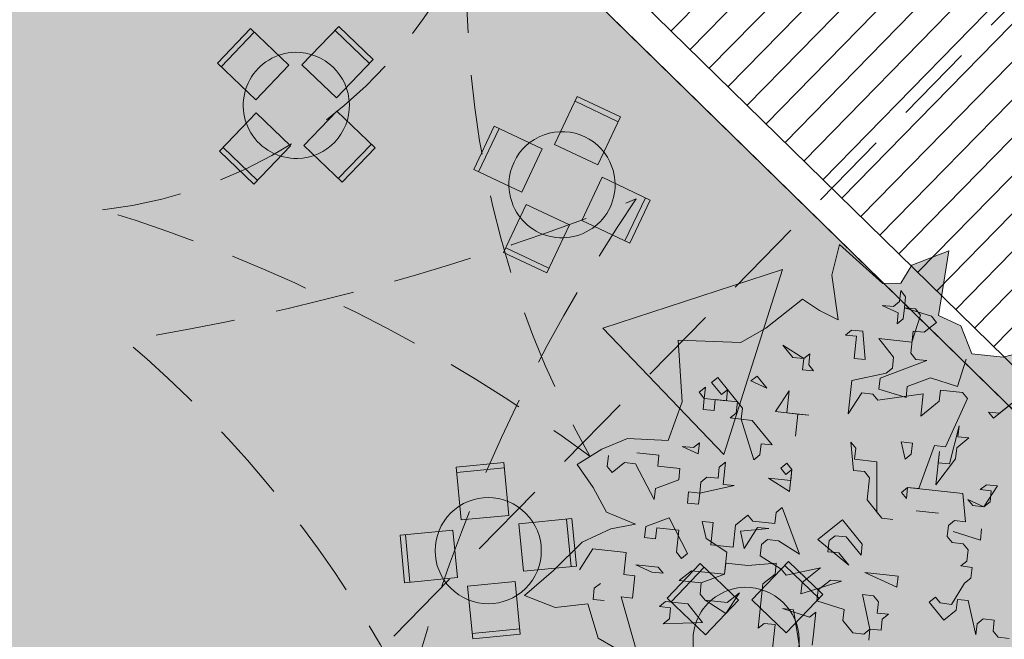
# Model space of a CAD drawing. Header units: metres. Extents: x -228 to 168, y -124 to 293.
# Tile 440 of 613: x 24.67 to 33.94, y 89.77 to 95.61. Entities that reach past the tile are written whole.
import ezdxf

# ---------------------------------------------------------------- set-up
doc = ezdxf.new("R2010")
doc.units = ezdxf.units.M
doc.header["$MEASUREMENT"] = 0
doc.linetypes.add('Strichlinie_ eng', pattern=[1.15, 0.75, -0.4])
for name, color, linetype in [('Bepflanzung.3 _ UMGEBUNG', 7, 'Continuous'), ('Gebäude.3 _ UMGEBUNG', 7, 'Continuous'), ('Linien.2 _ 2D', 7, 'Continuous'), ('Neubau_Staffage.4 _ STAFFAGE', 7, 'Continuous'), ('Staffage.4 _ STAFFAGE', 7, 'Continuous')]:
    doc.layers.add(name, color=color, linetype=linetype)

msp = doc.modelspace()

# ---------------------------------------------------------------- hatches: boundary and pattern name
at = {"layer": 'Bepflanzung.3 _ UMGEBUNG', "linetype": 'Continuous', "lineweight": 18, "true_color": 0xc5c5a2}
msp.add_hatch(color=9, dxfattribs=at).paths.add_polyline_path([(30.2726, 86.8092), (30.4053, 86.6682), (30.376, 86.3765), (30.4965, 86.3265), (30.5965, 86.0864), (30.5196, 86.0174), (30.6736, 85.908), (30.8162, 85.9963), (30.9051, 86.1347), (30.9936, 85.9254), (30.8472, 85.7303), (30.9882, 85.6579), (31.2332, 85.7443), (31.4315, 85.7305), (31.3544, 85.4945), (31.3529, 85.2795), (31.5274, 85.054), (31.6572, 85.3511), (31.9702, 85.5099), (32.254, 85.6718), (32.0358, 85.3623), (31.8887, 85.1634), (31.9164, 85.083), (32.1142, 84.952), (32.3777, 84.6419), (32.6137, 84.8976), (33.0956, 85.1147), (33.2792, 85.1297), (33.4378, 85.2977), (33.5627, 85.3583), (33.3348, 85.0276), (33.1601, 84.8849), (33.2739, 84.6607), (33.4605, 84.3857), (33.817, 84.468), (33.9549, 84.7221), (34.324, 84.4769), (34.8529, 84.434), (34.9861, 84.6328), (35.0187, 84.9284), (34.8147, 85.1648), (34.741, 85.3059), (35.0339, 85.2079), (35.202, 84.9551), (35.3286, 85.1441), (35.6487, 85.0754), (35.9894, 85.2164), (36.1555, 85.1127), (36.5736, 85.1239), (36.3889, 85.2846), (36.5486, 85.4553), (36.5353, 85.6314), (36.6113, 85.7713), (37.0596, 85.6543), (37.3013, 85.9267), (37.3999, 86.0863), (37.1943, 86.3082), (37.1446, 86.5355), (37.0386, 86.6505), (37.3897, 86.5203), (37.7991, 86.6503), (37.967, 86.8434), (38.3513, 87.1608), (38.4968, 87.345), (38.1331, 87.2656), (37.7438, 87.0854), (37.3216, 87.0123), (37.342, 87.2025), (37.7304, 87.3377), (37.5412, 87.785), (36.9276, 87.8418), (36.7178, 87.6616), (36.3897, 87.6376), (36.3513, 87.9007), (37.0954, 88.0488), (37.4025, 88.4277), (37.5117, 88.3017), (37.7774, 88.0882), (37.936, 88.0748), (38.2381, 88.0898), (38.4107, 88.3718), (38.5944, 88.5999), (38.7032, 88.9907), (38.4147, 89.1462), (38.1527, 89.3799), (37.7744, 89.3021), (37.6633, 89.4398), (37.6464, 89.6266), (38.1216, 89.5098), (38.2697, 89.7798), (38.5337, 90.0346), (38.5651, 90.1977), (38.2999, 90.4075), (38.0985, 90.5578), (37.6462, 90.2733), (37.0136, 89.9638), (37.7131, 90.6214), (38.1247, 90.8167), (38.0383, 91.042), (37.9928, 91.5514), (37.6835, 91.4703), (37.5175, 91.2121), (37.201, 91.3956), (36.9654, 91.1011), (36.7516, 90.9021), (36.5999, 91.0737), (36.9531, 91.7384), (37.234, 91.8506), (37.2167, 92.1059), (36.8952, 92.0336), (36.7761, 92.1648), (37.1972, 92.3923), (36.8181, 92.5436), (36.5289, 92.7961), (36.421, 93.0991), (35.9275, 92.9396), (35.55, 92.6638), (35.3518, 93.1479), (35.4861, 93.5493), (35.135, 93.632), (34.986, 93.4401), (34.7521, 93.3345), (34.2457, 93.1833), (34.1791, 92.8163), (34.2729, 92.5177), (33.9303, 92.4286), (33.6377, 92.46), (33.532, 92.7221), (33.3211, 92.8195), (33.4182, 93.4302), (33.0714, 93.2934), (32.9689, 93.1237), (32.7983, 93.1198), (32.3907, 93.49), (32.3186, 93.2009), (32.3771, 92.7802), (32.2012, 92.8656), (32.0422, 92.9728), (31.6946, 92.7015), (31.4592, 92.5649), (30.8715, 92.5864), (30.9092, 92.0071), (30.7751, 91.642), (30.3923, 91.6611), (30.1522, 91.5611), (29.9176, 91.4174), (30.069, 91.2), (30.1958, 90.967), (30.4685, 90.8538), (30.2347, 90.8122), (29.9655, 90.6861), (29.6958, 90.4191), (29.422, 90.1828), (29.711, 90.0692), (30.018, 90.1029), (30.1166, 89.7813), (30.4147, 89.6089), (30.346, 89.2981), (30.3685, 88.9553), (30.1305, 89.398), (29.968, 89.2773), (29.7553, 89.5057), (29.3984, 89.2751), (29.2891, 88.9241), (30.0679, 88.5866), (29.6451, 88.3314), (29.4621, 87.7918), (29.8003, 87.7138), (29.8107, 87.1771), (29.8988, 86.9746), (29.8905, 86.7574)])
at = {"layer": 'Gebäude.3 _ UMGEBUNG', "linetype": 'Continuous', "lineweight": 18, "true_color": 0xcdbe89}
h = msp.add_hatch(dxfattribs=at)
h.set_pattern_fill('Dachschraffur_1', color=43, style=0, pattern_type=2)
h.set_pattern_definition([(225.6433, (29.1091, 101.6324), (-0.1787503, 0.174781), [])])
h.paths.add_polyline_path([(38.3258, 95.7535), (22.7388, 110.9944), (18.9354, 107.1047), (34.5224, 91.8638)])
at = {"layer": 'Gebäude.3 _ UMGEBUNG', "linetype": 'Continuous', "lineweight": 18, "true_color": 0xc9c9c9}
h = msp.add_hatch(dxfattribs=at)
h.set_pattern_fill('MW_Verband__5_Läuf_1Bind_32', color=9, style=0, pattern_type=2)
h.set_pattern_definition([(45.6433, (27.90698, 87.82952), (-0.1961607, 0.1918046), []), (135.6433, (27.907, 87.8295), (0.575414, 0.588482), [0.27435, -0.27435]), (135.6433, (27.9985, 88.3156), (0.575414, 0.588482), [0.27435, -0.82305, 0.27435, -0.27435]), (135.6433, (27.46235, 88.55205), (0.287707, 0.294241), [0.27435, -1.371751])])
h.paths.add_polyline_path([(-8.1278, 98.5804), (10.4397, 80.4252), (9.3962, 79.3477), (8.3825, 78.3109), (10.5681, 76.1739), (14.4066, 80.0995), (13.1196, 81.358), (15.5564, 83.8642), (21.5025, 84.3059), (25.3027, 80.6557), (22.8517, 78.149), (25.5056, 75.5541), (27.962, 78.0663), (32.3176, 73.7327), (35.3895, 77.1713), (41.8546, 84.2749), (41.8537, 84.2757), (42.7472, 85.2557), (44.9003, 87.7001), (42.7728, 89.7786), (42.7706, 89.7764), (41.1025, 91.4106), (37.9078, 88.134), (23.8022, 101.9264), (21.7048, 99.7814), (23.4923, 98.0336), (17.4457, 91.8496), (15.4664, 89.912), (9.9701, 90.1792), (8.2573, 90.2729), (-0.489, 98.825), (4.9851, 104.4234), (3.6472, 105.7316), (-2.3861, 99.5612), (-4.8169, 101.9379)])
at = {"layer": 'Gebäude.3 _ UMGEBUNG', "linetype": 'Continuous', "lineweight": 18, "true_color": 0xf1f1d8}
msp.add_hatch(color=254, dxfattribs=at).paths.add_polyline_path([(-4.5746, 101.701), (-9.9336, 96.2203), (-9.0945, 95.3998), (-8.0813, 96.4359), (9.3956, 79.3471), (8.3825, 78.3109), (10.5681, 76.1739), (14.4066, 80.0995), (13.1196, 81.358), (15.6033, 83.9124), (21.5025, 84.3059), (25.3027, 80.6557), (22.8517, 78.149), (25.5056, 75.5541), (27.962, 78.0663), (32.3176, 73.7327), (36.0426, 77.9023), (42.7472, 85.2557), (45.7339, 88.6465), (41.9817, 92.3124), (37.9078, 88.134), (23.8022, 101.9264), (21.7048, 99.7814), (23.4923, 98.0336), (15.4131, 89.7709), (8.377, 90.1559), (-0.489, 98.825), (0.2368, 99.5673), (-2.4802, 102.224), (-3.7653, 100.9097)])
at = {"layer": 'Gebäude.3 _ UMGEBUNG', "linetype": 'Continuous', "lineweight": 18, "true_color": 0x332f22}
msp.add_hatch(color=250, dxfattribs=at).paths.add_polyline_path([(36.6693, 89.345), (28.5912, 97.2437), (24.3965, 92.9536), (32.4746, 85.055)])
at = {"layer": 'Gebäude.3 _ UMGEBUNG', "linetype": 'Continuous', "lineweight": 18}
msp.add_hatch(color=255, dxfattribs=at).paths.add_polyline_path([(31.8524, 93.2533), (30.1608, 92.7004), (31.2994, 91.5107)])
at = {"layer": 'Linien.2 _ 2D', "linetype": 'Continuous', "lineweight": 18, "true_color": 0x777777}
for points in [[(25.4488, 93.8157, -0.083647), (30.0387, 91.4954, -0.139289), (28.8873, 96.3555, -0.267709)], [(28.3262, 89.2446, -0.083647), (30.4756, 93.917, -0.055813), (25.6613, 92.5871, -0.098059)]]:
    msp.add_hatch(color=8, dxfattribs=at).paths.add_polyline_path(points)
at = {"layer": 'Neubau_Staffage.4 _ STAFFAGE', "linetype": 'Continuous', "lineweight": 18}
for points in [[(27.2852, 94.2987, 1), (27.2627, 95.2984, 1)], [(29.3054, 93.883, 1), (30.247, 94.2197, 1)], [(29.4673, 90.2871, 1), (28.6955, 90.9229, 1)], [(31.5212, 89.2603, 1), (31.4987, 90.26, 1)]]:
    msp.add_hatch(color=255, dxfattribs=at).paths.add_polyline_path(points)
at = {"layer": 'Staffage.4 _ STAFFAGE', "linetype": 'Continuous', "lineweight": 18}
for points in [[(26.8926, 94.8519), (27.2036, 95.1771), (26.8422, 95.5227), (26.5312, 95.1974)], [(27.6526, 94.8689), (27.9981, 95.2303), (27.6728, 95.5413), (27.3273, 95.1799)], [(29.7065, 94.43), (30.1133, 94.2376), (30.3271, 94.6895), (29.9204, 94.882)], [(27.2206, 94.4172), (26.8954, 94.7282), (26.5499, 94.3668), (26.8751, 94.0558)], [(27.3444, 94.42), (27.7058, 94.0744), (28.0167, 94.3997), (27.6553, 94.7452)], [(29.3975, 93.9816), (29.59, 94.3884), (29.138, 94.6022), (28.9456, 94.1955)], [(29.9625, 93.7143), (30.4144, 93.5004), (30.6069, 93.9072), (30.1549, 94.121)], [(29.4392, 93.8651), (29.2253, 93.4131), (29.6321, 93.2207), (29.846, 93.6726)], [(29.2754, 90.9377), (29.2273, 91.4354), (28.7794, 91.3921), (28.8274, 90.8944)], [(29.4141, 90.4111), (29.9118, 90.4591), (29.8685, 90.9071), (29.3709, 90.859)], [(28.792, 90.351), (28.7488, 90.7989), (28.2511, 90.7509), (28.2943, 90.3029)], [(31.1286, 89.8135), (31.4395, 90.1387), (31.0781, 90.4843), (30.7672, 90.159)], [(31.8885, 89.8305), (32.234, 90.192), (31.9088, 90.5029), (31.5633, 90.1415)], [(29.3354, 90.3156), (28.8875, 90.2723), (28.9356, 89.7746), (29.3835, 89.8179)]]:
    msp.add_hatch(color=255, dxfattribs=at).paths.add_polyline_path(points)

# ---------------------------------------------------------------- linework, layer by layer
at = {"color": 36, "linetype": 'Strichlinie_ eng', "lineweight": 18, "true_color": 0x7e4100, "flags": 128}
msp.add_lwpolyline([(19.7576, 81.1743), (26.1393, 74.9344), (10.7589, 59.2059), (-18.5798, 87.8908), (-16.4365, 90.0827), (-25.6276, 99.0697), (-34.4936, 107.7389), (-24.9855, 117.4629), (-21.482, 114.0372), (-10.6497, 125.1155), (9.6942, 105.2345), (12.8388, 108.4505), (26.5478, 122.4708), (40.3145, 109.0099), (37.0934, 105.7157), (40.4985, 102.3862)], close=True, dxfattribs=at)
at = {"layer": 'Bepflanzung.3 _ UMGEBUNG', "color": 43, "linetype": 'Continuous', "lineweight": 18, "true_color": 0xa8a873}
for p, q in [((32.3907, 93.49), (32.3186, 93.2009)), ((32.7983, 93.1198), (32.3907, 93.49)), ((33.4182, 93.4302), (33.0714, 93.2934)), ((33.3211, 92.8195), (33.4182, 93.4302)), ((33.0714, 93.2934), (32.9689, 93.1237)), ((32.3186, 93.2009), (32.3771, 92.7802)), ((32.9689, 93.1237), (32.7983, 93.1198)), ((32.955, 92.9503), (32.9662, 93.0546)), ((32.9662, 93.0546), (33.0128, 92.9969)), ((32.0422, 92.9728), (31.6946, 92.7015)), ((32.2012, 92.8656), (32.0422, 92.9728)), ((32.8972, 92.9037), (32.955, 92.9503)), ((33.0128, 92.9969), (33.0016, 92.8925)), ((32.3771, 92.7802), (32.2012, 92.8656)), ((32.9438, 92.846), (32.7929, 92.9149)), ((32.7929, 92.9149), (32.8972, 92.9037)), ((32.9326, 92.7416), (32.9438, 92.846)), ((33.0016, 92.8925), (32.9904, 92.7882)), ((33.0016, 92.8925), (33.2569, 92.8124)), ((33.1059, 92.8813), (33.0016, 92.8925)), ((33.1525, 92.8236), (33.1059, 92.8813)), ((32.9904, 92.7882), (32.9326, 92.7416)), ((33.0724, 92.5683), (33.1525, 92.8236)), ((33.3034, 92.7546), (33.1879, 92.6615)), ((33.2569, 92.8124), (33.3034, 92.7546)), ((33.532, 92.7221), (33.3211, 92.8195)), ((31.6946, 92.7015), (31.4592, 92.5649)), ((32.4463, 92.6355), (32.5041, 92.682)), ((32.5041, 92.682), (32.6084, 92.6708)), ((32.6084, 92.6708), (32.6326, 92.4044)), ((33.0836, 92.6727), (33.0612, 92.464)), ((33.1879, 92.6615), (33.0836, 92.6727)), ((33.6377, 92.46), (33.532, 92.7221)), ((31.4592, 92.5649), (30.8715, 92.5864)), ((30.8715, 92.5864), (30.9092, 92.0071)), ((32.5506, 92.6243), (32.4463, 92.6355)), ((32.5283, 92.4156), (32.5506, 92.6243)), ((32.8991, 92.4286), (32.7593, 92.6019)), ((32.7593, 92.6019), (33.0724, 92.5683)), ((32.0531, 92.4138), (31.8556, 92.5405)), ((31.8556, 92.5405), (31.9488, 92.425)), ((32.0531, 92.4138), (32.1109, 92.4603)), ((32.1109, 92.4603), (32.0997, 92.356)), ((33.0612, 92.464), (33.1077, 92.4062)), ((33.9303, 92.4286), (33.6377, 92.46)), ((34.2729, 92.5177), (33.9303, 92.4286)), ((31.9488, 92.425), (32.0531, 92.4138)), ((32.0419, 92.3094), (32.0531, 92.4138)), ((32.6326, 92.4044), (32.5283, 92.4156)), ((33.2121, 92.395), (32.7723, 92.2311)), ((32.8879, 92.3242), (32.8991, 92.4286)), ((33.1077, 92.4062), (33.2121, 92.395)), ((33.5027, 92.1527), (33.5829, 92.408)), ((32.1463, 92.2982), (32.0419, 92.3094)), ((32.0997, 92.356), (32.1463, 92.2982)), ((32.5059, 92.2069), (32.8301, 92.2777)), ((32.8301, 92.2777), (32.8879, 92.3242)), ((31.1848, 92.1903), (31.2426, 92.2368)), ((31.2779, 92.0747), (31.1848, 92.1903)), ((31.2426, 92.2368), (31.4754, 91.948)), ((31.5556, 92.2033), (31.6134, 92.2498)), ((31.7065, 92.1343), (31.5556, 92.2033)), ((31.6134, 92.2498), (31.7065, 92.1343)), ((32.4723, 91.8939), (32.5059, 92.2069)), ((32.7723, 92.2311), (32.7611, 92.1267)), ((33.0276, 92.1509), (33.2475, 92.2329)), ((33.2475, 92.2329), (33.5027, 92.1527)), ((31.0693, 92.0971), (31.127, 92.1437)), ((31.1158, 92.0394), (31.0693, 92.0971)), ((31.127, 92.1437), (31.1158, 92.0394)), ((31.3357, 92.1213), (31.2779, 92.0747)), ((31.3245, 92.017), (31.3357, 92.1213)), ((31.7885, 91.9144), (31.9152, 92.1119)), ((31.9152, 92.1119), (31.8928, 91.9032)), ((32.599, 92.0914), (32.4723, 91.8939)), ((32.7034, 92.0802), (32.599, 92.0914)), ((32.7611, 92.1267), (33.0164, 92.0466)), ((33.0164, 92.0466), (33.0276, 92.1509)), ((33.3406, 92.1174), (33.3294, 92.013)), ((33.5493, 92.095), (33.3406, 92.1174)), ((33.5959, 92.0372), (33.5493, 92.095)), ((34.1288, 92.0856), (33.84, 91.8527)), ((33.8977, 91.8993), (34.1288, 92.0856)), ((30.9092, 92.0071), (30.7751, 91.642)), ((31.1046, 91.935), (31.1158, 92.0394)), ((31.1158, 92.0394), (31.3245, 92.017)), ((31.2202, 92.0282), (31.209, 91.9238)), ((31.4289, 92.0058), (31.2202, 92.0282)), ((31.4177, 91.9014), (31.4289, 92.0058)), ((32.7499, 92.0224), (32.7034, 92.0802)), ((33.1785, 92.082), (32.7499, 92.0224)), ((33.1561, 91.8733), (33.1785, 92.082)), ((33.3294, 92.013), (33.1561, 91.8733)), ((33.389, 91.5845), (33.5959, 92.0372)), ((31.209, 91.9238), (31.1046, 91.935)), ((31.3599, 91.8549), (31.4177, 91.9014)), ((31.4754, 91.948), (31.4643, 91.8437)), ((31.9972, 91.8921), (31.7885, 91.9144)), ((31.8928, 91.9032), (32.1015, 91.8809)), ((33.84, 91.8527), (33.7934, 91.9105)), ((33.7934, 91.9105), (33.8977, 91.8993)), ((31.4643, 91.8437), (31.3599, 91.8549)), ((31.4643, 91.8437), (31.5686, 91.8325)), ((31.5816, 91.4617), (31.4643, 91.8437)), ((31.5686, 91.8325), (31.7549, 91.6014)), ((31.9972, 91.8921), (31.9748, 91.6834)), ((31.9748, 91.6834), (31.9972, 91.8921)), ((32.1015, 91.8809), (31.9972, 91.8921)), ((33.4244, 91.4223), (33.5157, 91.7819)), ((33.5157, 91.7819), (33.5045, 91.6776)), ((30.3923, 91.6611), (30.1522, 91.5611)), ((30.7751, 91.642), (30.3923, 91.6611)), ((31.0133, 91.5754), (31.0711, 91.622)), ((31.0711, 91.622), (31.0599, 91.5176)), ((32.5207, 91.361), (32.4965, 91.6274)), ((32.4965, 91.6274), (32.5431, 91.5696)), ((33.007, 91.4671), (32.9716, 91.6292)), ((32.9716, 91.6292), (33.076, 91.618)), ((33.6089, 91.6664), (33.4934, 91.5733)), ((33.5045, 91.6776), (33.6089, 91.6664)), ((30.1522, 91.5611), (29.9176, 91.4174)), ((31.0599, 91.5176), (30.909, 91.5866)), ((30.909, 91.5866), (31.0133, 91.5754)), ((31.6506, 91.6126), (31.6394, 91.5083)), ((31.7549, 91.6014), (31.6506, 91.6126)), ((32.5431, 91.5696), (32.5319, 91.4653)), ((33.076, 91.618), (33.0648, 91.5137)), ((33.1356, 91.1895), (33.2847, 91.5956)), ((33.2847, 91.5956), (33.389, 91.5845)), ((33.2977, 91.2248), (33.3312, 91.5379)), ((33.3312, 91.5379), (33.3201, 91.4335)), ((33.4934, 91.5733), (33.4822, 91.4689)), ((30.2028, 91.3985), (30.2139, 91.5028)), ((30.4804, 91.527), (30.6891, 91.5046)), ((30.6891, 91.5046), (30.6779, 91.4003)), ((31.2574, 91.3909), (31.3151, 91.4375)), ((31.3151, 91.4375), (31.2928, 91.2288)), ((31.6394, 91.5083), (31.5816, 91.4617)), ((32.5319, 91.4653), (32.7406, 91.4429)), ((32.7406, 91.4429), (32.7424, 90.9678)), ((33.0648, 91.5137), (33.007, 91.4671)), ((33.4822, 91.4689), (33.2977, 91.2248)), ((29.9176, 91.4174), (30.069, 91.2)), ((30.2493, 91.3407), (30.2028, 91.3985)), ((30.3649, 91.4339), (30.2493, 91.3407)), ((30.4692, 91.4227), (30.3649, 91.4339)), ((30.6443, 91.0873), (30.4692, 91.4227)), ((30.6779, 91.4003), (30.8866, 91.3779)), ((30.8866, 91.3779), (30.8754, 91.2736)), ((31.2462, 91.2866), (31.2574, 91.3909)), ((31.8369, 91.3815), (31.8946, 91.4281)), ((31.8834, 91.3238), (31.8369, 91.3815)), ((31.9412, 91.3703), (31.8834, 91.3238)), ((31.8946, 91.4281), (31.9412, 91.3703)), ((31.9412, 91.3703), (31.9188, 91.1616)), ((31.93, 91.266), (31.9412, 91.3703)), ((32.625, 91.3498), (32.5207, 91.361)), ((32.6716, 91.292), (32.625, 91.3498)), ((33.3201, 91.4335), (33.4244, 91.4223)), ((30.8754, 91.2736), (30.6555, 91.1916)), ((31.0729, 91.1468), (31.0841, 91.2512)), ((31.0841, 91.2512), (31.1418, 91.2978)), ((31.1418, 91.2978), (31.2462, 91.2866)), ((31.9188, 91.1616), (31.7213, 91.2884)), ((31.7213, 91.2884), (31.93, 91.266)), ((32.6492, 91.0833), (32.6716, 91.292)), ((30.069, 91.2), (30.1958, 90.967)), ((30.6555, 91.1916), (30.6443, 91.0873)), ((30.9573, 91.0537), (30.9685, 91.158)), ((30.9685, 91.158), (31.0729, 91.1468)), ((31.3971, 91.2176), (31.0729, 91.1468)), ((31.2928, 91.2288), (31.3971, 91.2176)), ((32.9734, 91.1541), (33.0312, 91.2007)), ((33.0312, 91.2007), (33.02, 91.0963)), ((33.5529, 91.1447), (33.0312, 91.2007)), ((33.0312, 91.2007), (33.1356, 91.1895)), ((33.715, 91.1801), (33.7728, 91.2267)), ((33.8194, 91.1689), (33.715, 91.1801)), ((33.8772, 91.2155), (33.7504, 91.018)), ((33.7728, 91.2267), (33.8772, 91.2155)), ((33.8082, 91.0645), (33.8194, 91.1689)), ((31.0729, 91.1468), (31.0617, 91.0425)), ((32.789, 90.91), (32.6492, 91.0833)), ((33.02, 91.0963), (32.9734, 91.1541)), ((33.5771, 90.8782), (33.5529, 91.1447)), ((33.7504, 91.018), (33.5995, 91.0869)), ((33.5995, 91.0869), (33.6461, 91.0292)), ((31.0617, 91.0425), (30.9573, 91.0537)), ((31.7921, 90.9642), (31.8499, 91.0107)), ((31.8499, 91.0107), (32.0138, 90.571)), ((33.1132, 90.9808), (33.3219, 90.9584)), ((33.3219, 90.9584), (33.1132, 90.9808)), ((33.6461, 91.0292), (33.7504, 91.018)), ((33.7504, 91.018), (33.8082, 91.0645)), ((30.1958, 90.967), (30.4685, 90.8538)), ((30.5642, 90.832), (30.784, 90.914)), ((30.784, 90.914), (30.9592, 90.5785)), ((31.1325, 90.7183), (31.0971, 90.8804)), ((31.0971, 90.8804), (31.2014, 90.8692)), ((31.4101, 90.8468), (31.5256, 90.94)), ((31.5256, 90.94), (31.5722, 90.8822)), ((31.5722, 90.8822), (31.7809, 90.8598)), ((31.7809, 90.8598), (31.7921, 90.9642)), ((32.1871, 90.7107), (32.4182, 90.897)), ((32.4182, 90.897), (32.6045, 90.6659)), ((32.7424, 90.9678), (32.789, 90.91)), ((32.789, 90.91), (32.8933, 90.8988)), ((32.8933, 90.8988), (32.789, 90.91)), ((33.415, 90.8429), (33.4728, 90.8894)), ((33.4728, 90.8894), (33.5771, 90.8782)), ((30.2347, 90.8122), (29.9655, 90.6861)), ((30.4685, 90.8538), (30.2347, 90.8122)), ((30.553, 90.7277), (30.5642, 90.832)), ((30.6685, 90.8208), (30.6573, 90.7165)), ((30.8772, 90.7984), (30.6685, 90.8208)), ((30.8548, 90.5897), (30.8772, 90.7984)), ((31.2014, 90.8692), (31.179, 90.6605)), ((31.3877, 90.6381), (31.4101, 90.8468)), ((31.4567, 90.789), (31.7231, 90.8132)), ((31.4921, 90.6269), (31.4567, 90.789)), ((31.6188, 90.8244), (31.4921, 90.6269)), ((31.7231, 90.8132), (31.6188, 90.8244)), ((33.4038, 90.7385), (33.415, 90.8429)), ((33.728, 90.8093), (33.7169, 90.7049)), ((33.7169, 90.7049), (33.728, 90.8093)), ((30.6573, 90.7165), (30.553, 90.7277)), ((31.33, 90.5915), (31.1325, 90.7183)), ((31.7119, 90.7089), (31.6542, 90.6623)), ((31.8163, 90.6977), (31.7119, 90.7089)), ((32.0138, 90.571), (31.8163, 90.6977)), ((32.4777, 90.4684), (32.1871, 90.7107)), ((32.2914, 90.6995), (32.2802, 90.5952)), ((32.3492, 90.7461), (32.2914, 90.6995)), ((32.4535, 90.7349), (32.3492, 90.7461)), ((32.5933, 90.5616), (32.4535, 90.7349)), ((33.4504, 90.6807), (33.4038, 90.7385)), ((33.7169, 90.7049), (33.4616, 90.7851)), ((33.4616, 90.7851), (33.7169, 90.7049)), ((29.9655, 90.6861), (29.6958, 90.4191)), ((30.0666, 90.6215), (29.9399, 90.424)), ((30.3797, 90.5879), (30.0666, 90.6215)), ((31.179, 90.6605), (31.3877, 90.6381)), ((31.6542, 90.6623), (31.643, 90.558)), ((32.6045, 90.6659), (32.5933, 90.5616)), ((33.5547, 90.6696), (33.4504, 90.6807)), ((33.6013, 90.6118), (33.5547, 90.6696)), ((33.5901, 90.5074), (33.6013, 90.6118)), ((30.3573, 90.3792), (30.3797, 90.5879)), ((30.9014, 90.532), (30.8548, 90.5897)), ((30.9592, 90.5785), (30.9014, 90.532)), ((31.3076, 90.3829), (31.33, 90.5915)), ((31.643, 90.558), (31.8405, 90.4312)), ((32.2802, 90.5952), (32.3846, 90.584)), ((32.3846, 90.584), (32.4777, 90.4684)), ((29.6958, 90.4191), (29.422, 90.1828)), ((30.6237, 90.4034), (30.4728, 90.4724)), ((30.4728, 90.4724), (30.6815, 90.45)), ((30.6815, 90.45), (30.7281, 90.3922)), ((30.879, 90.3233), (30.9945, 90.4164)), ((30.9945, 90.4164), (31.3076, 90.3829)), ((31.3188, 90.4872), (31.3076, 90.3829)), ((31.5274, 90.4648), (31.3188, 90.4872)), ((31.7939, 90.489), (31.5274, 90.4648)), ((31.7827, 90.3847), (31.7939, 90.489)), ((31.8405, 90.4312), (31.8871, 90.3735)), ((31.8871, 90.3735), (32.2113, 90.4442)), ((32.2113, 90.4442), (32.038, 90.3045)), ((33.5324, 90.4609), (33.5901, 90.5074)), ((33.639, 90.4468), (33.5324, 90.4609)), ((33.6255, 90.3453), (33.639, 90.4468)), ((30.4616, 90.368), (30.3573, 90.3792)), ((30.4392, 90.1594), (30.4616, 90.368)), ((30.7281, 90.3922), (30.6237, 90.4034)), ((31.0877, 90.3009), (30.879, 90.3233)), ((31.3076, 90.3829), (31.0877, 90.3009)), ((31.6672, 90.2915), (31.7827, 90.3847)), ((32.3044, 90.3287), (32.1889, 90.2356)), ((32.4088, 90.3175), (32.3044, 90.3287)), ((32.9305, 90.2616), (32.6287, 90.3995)), ((32.6287, 90.3995), (32.9417, 90.3659)), ((32.9417, 90.3659), (32.9305, 90.2616)), ((33.5677, 90.2988), (33.6255, 90.3453)), ((30.0796, 90.2507), (30.0685, 90.1464)), ((30.1374, 90.2973), (30.0796, 90.2507)), ((31.0877, 90.3009), (31.0765, 90.1966)), ((31.0765, 90.1966), (31.0877, 90.3009)), ((31.6224, 89.8741), (31.6672, 90.2915)), ((32.0268, 90.2002), (32.4088, 90.3175)), ((32.038, 90.3045), (32.0268, 90.2002)), ((32.1889, 90.2356), (32.1777, 90.1312)), ((33.4433, 90.0984), (33.5677, 90.2988)), ((29.422, 90.1828), (29.711, 90.0692)), ((30.0685, 90.1464), (30.1728, 90.1352)), ((30.4876, 89.6265), (30.3349, 90.1706)), ((30.3349, 90.1706), (30.4392, 90.1594)), ((31.0765, 90.1966), (31.1231, 90.1388)), ((31.1231, 90.1388), (31.0765, 90.1966)), ((31.1231, 90.1388), (31.3318, 90.1164)), ((31.3206, 90.0121), (31.1231, 90.1388)), ((31.4473, 90.2096), (31.3206, 90.0121)), ((31.3318, 90.1164), (31.4473, 90.2096)), ((32.677, 89.8666), (32.6063, 90.1908)), ((32.6063, 90.1908), (32.7106, 90.1796)), ((32.7106, 90.1796), (32.7572, 90.1218)), ((33.2347, 90.1208), (33.2924, 90.1673)), ((33.2924, 90.1673), (33.3367, 90.1125)), ((33.5011, 90.1449), (33.4876, 90.0435)), ((33.6031, 90.1366), (33.5011, 90.1449)), ((29.711, 90.0692), (30.018, 90.1029)), ((30.018, 90.1029), (30.1166, 89.7813)), ((30.6945, 90.0792), (30.7523, 90.1258)), ((30.7989, 90.068), (30.6945, 90.0792)), ((30.7523, 90.1258), (30.961, 90.1034)), ((30.7877, 89.9637), (30.7989, 90.068)), ((30.961, 90.1034), (31.1007, 89.9301)), ((31.9578, 90.0493), (31.8535, 90.0604)), ((31.8535, 90.0604), (32.1087, 89.9803)), ((32.0528, 89.4586), (31.9578, 90.0493)), ((32.1777, 90.1312), (32.433, 90.0511)), ((32.433, 90.0511), (32.4218, 89.9467)), ((32.7572, 90.1218), (32.746, 90.0175)), ((33.3721, 89.9503), (33.2347, 90.1208)), ((33.3367, 90.1125), (33.4433, 90.0984)), ((33.6739, 89.8124), (33.6031, 90.1366)), ((30.7299, 89.9171), (30.7877, 89.9637)), ((32.1087, 89.9803), (32.1665, 90.0269)), ((32.1665, 90.0269), (32.1441, 89.8182)), ((32.746, 90.0175), (32.8503, 90.0063)), ((32.7926, 89.9597), (32.7814, 89.8554)), ((32.8503, 90.0063), (32.7926, 89.9597)), ((33.4876, 90.0435), (33.3721, 89.9503)), ((33.7429, 89.9633), (33.6851, 89.9168)), ((33.8472, 89.9522), (33.7429, 89.9633)), ((31.1007, 89.9301), (30.7299, 89.9171)), ((31.6802, 89.9207), (31.6224, 89.8741)), ((31.7845, 89.9095), (31.6802, 89.9207)), ((31.7509, 89.5965), (31.7845, 89.9095)), ((32.4218, 89.9467), (32.5149, 89.8312)), ((32.6193, 89.82), (32.677, 89.8666)), ((32.677, 89.8666), (32.6658, 89.7622)), ((32.7814, 89.8554), (32.677, 89.8666)), ((33.6851, 89.9168), (33.6739, 89.8124)), ((33.836, 89.8478), (33.8472, 89.9522)), ((30.1166, 89.7813), (30.4147, 89.6089)), ((32.1441, 89.8182), (32.1329, 89.7138)), ((32.5149, 89.8312), (32.6193, 89.82)), ((33.8826, 89.79), (33.836, 89.8478)), ((33.9869, 89.7788), (33.8826, 89.79))]:
    msp.add_line(p, q, dxfattribs=at)
at = {"layer": 'Gebäude.3 _ UMGEBUNG', "color": 8, "linetype": 'Continuous', "lineweight": 18, "flags": 128}
msp.add_lwpolyline([(42.9167, 100.0196), (26.8292, 115.7498), (18.4397, 107.1698), (34.5272, 91.4395)], close=True, dxfattribs=at)
at = {"layer": 'Gebäude.3 _ UMGEBUNG', "color": 9, "linetype": 'Continuous', "lineweight": 18, "flags": 128}
msp.add_lwpolyline([(38.3258, 95.7535), (34.5224, 91.8638), (18.9354, 107.1047), (22.7388, 110.9944)], close=True, dxfattribs=at)
msp.add_lwpolyline([(21.5025, 84.3059), (25.3027, 80.6557), (22.8517, 78.149), (25.5056, 75.5541), (27.962, 78.0663), (32.3176, 73.7327), (36.0426, 77.9023), (42.7472, 85.2557), (45.7339, 88.6465), (41.9817, 92.3124), (37.9078, 88.134), (23.8022, 101.9264)], dxfattribs=at)
at = {"layer": 'Gebäude.3 _ UMGEBUNG', "color": 255, "linetype": 'Continuous', "lineweight": 18, "flags": 128}
msp.add_lwpolyline([(23.8022, 101.9264), (37.9078, 88.134), (41.1025, 91.4106), (42.7706, 89.7764), (42.7728, 89.7786), (44.137, 88.4458), (44.9003, 87.7001), (42.7472, 85.2557), (41.8537, 84.2757), (41.8546, 84.2749), (35.3895, 77.1713), (32.3176, 73.7327), (27.962, 78.0663), (25.5056, 75.5541), (22.8517, 78.149), (25.3027, 80.6557), (21.5025, 84.3059)], dxfattribs=at)
at = {"layer": 'Gebäude.3 _ UMGEBUNG', "color": 7, "linetype": 'Continuous', "lineweight": 18, "flags": 128}
msp.add_lwpolyline([(31.8524, 93.2533), (30.1608, 92.7004), (31.2994, 91.5107)], close=True, dxfattribs=at)
at = {"layer": 'Linien.2 _ 2D', "color": 8, "linetype": 'Strichlinie_ eng', "lineweight": 18, "flags": 128}
for points in [[(25.4488, 93.8157, 0.267709), (28.8873, 96.3555, 0.139289), (30.0387, 91.4954, 0.083647)], [(28.3262, 89.2446, 0.098059), (25.6613, 92.5871, 0.055813), (30.4756, 93.917, 0.083647)]]:
    msp.add_lwpolyline(points, format="xyb", close=True, dxfattribs=at)
at = {"layer": 'Neubau_Staffage.4 _ STAFFAGE', "color": 9, "linetype": 'Continuous', "lineweight": 18, "flags": 128}
for points in [[(27.2852, 94.2987, -1), (27.2627, 95.2984, -1)], [(29.3054, 93.883, -1), (30.247, 94.2197, -1)], [(29.4673, 90.2871, -1), (28.6955, 90.9229, -1)], [(31.5212, 89.2603, -1), (31.4987, 90.26, -1)]]:
    msp.add_lwpolyline(points, format="xyb", close=True, dxfattribs=at)
at = {"layer": 'Staffage.4 _ STAFFAGE', "color": 253, "linetype": 'Continuous', "lineweight": 18, "true_color": 0x9f9f9f}
for p, q in [((26.5673, 95.1628), (26.8783, 95.4881)), ((27.9635, 95.1942), (27.6383, 95.5052)), ((29.899, 94.8368), (30.3058, 94.6443)), ((28.9908, 94.1741), (29.1832, 94.5808)), ((27.6696, 94.109), (27.9806, 94.4343)), ((26.9097, 94.0919), (26.5844, 94.4029)), ((30.3692, 93.5218), (30.5617, 93.9286)), ((29.2467, 93.4583), (29.6535, 93.2659)), ((29.2321, 91.3856), (28.7842, 91.3423)), ((29.862, 90.4543), (29.8188, 90.9023)), ((28.3441, 90.3077), (28.3008, 90.7557)), ((30.8033, 90.1245), (31.1143, 90.4497)), ((32.1995, 90.1558), (31.8742, 90.4668)), ((29.3787, 89.8677), (28.9308, 89.8244))]:
    msp.add_line(p, q, dxfattribs=at)
at = {"layer": 'Staffage.4 _ STAFFAGE', "color": 253, "linetype": 'Continuous', "lineweight": 18, "true_color": 0x9f9f9f, "flags": 128}
for points in [[(26.8926, 94.8519), (27.2036, 95.1771), (26.8422, 95.5227), (26.5312, 95.1974)], [(27.6526, 94.8689), (27.3273, 95.1799), (27.6728, 95.5413), (27.9981, 95.2303)], [(29.7065, 94.43), (30.1133, 94.2376), (30.3271, 94.6895), (29.9204, 94.882)], [(27.2206, 94.4172), (26.8954, 94.7282), (26.5499, 94.3668), (26.8751, 94.0558)], [(27.3444, 94.42), (27.6553, 94.7452), (28.0167, 94.3997), (27.7058, 94.0744)], [(29.3975, 93.9816), (29.59, 94.3884), (29.138, 94.6022), (28.9456, 94.1955)], [(29.9625, 93.7143), (30.1549, 94.121), (30.6069, 93.9072), (30.4144, 93.5004)], [(29.4392, 93.8651), (29.846, 93.6726), (29.6321, 93.2207), (29.2253, 93.4131)], [(29.2754, 90.9377), (28.8274, 90.8944), (28.7794, 91.3921), (29.2273, 91.4354)], [(29.4141, 90.4111), (29.3709, 90.859), (29.8685, 90.9071), (29.9118, 90.4591)], [(28.792, 90.351), (28.7488, 90.7989), (28.2511, 90.7509), (28.2943, 90.3029)], [(31.1286, 89.8135), (31.4395, 90.1387), (31.0781, 90.4843), (30.7672, 90.159)], [(31.8885, 89.8305), (31.5633, 90.1415), (31.9088, 90.5029), (32.234, 90.192)], [(29.3354, 90.3156), (28.8875, 90.2723), (28.9356, 89.7746), (29.3835, 89.8179)]]:
    msp.add_lwpolyline(points, close=True, dxfattribs=at)

doc.saveas('drawing.dxf')
